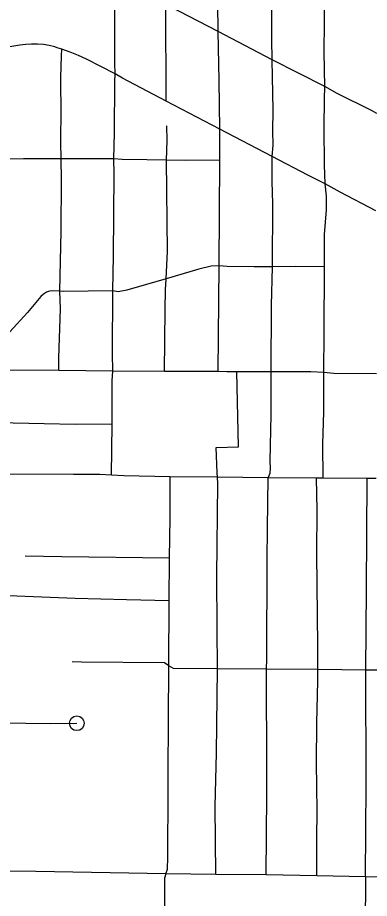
# Model space of a CAD drawing. Extents: x -19 to 366, y -4 to 359.
# Drawn here: x 151.959 to 152.185, y 191.64 to 192.207 of the extents above; entities that cross this region are included whole.
import ezdxf

# ---------------------------------------------------------------- set-up
doc = ezdxf.new("R2010")
doc.units = 0
doc.layers.add('R_Striping', color=7, linetype='Continuous')
doc.layers.add('Sheet Fence', color=7, linetype='Continuous')

msp = doc.modelspace()

# ---------------------------------------------------------------- linework, layer by layer
at = {"layer": 'R_Striping'}
for points in [[(152.08803, 192.19838), (152.08736, 192.25248), (152.08748, 192.26168), (152.08615, 192.26749)], [(152.12287, 192.18017), (152.12262, 192.1932), (152.12272, 192.21436), (152.12188, 192.24554), (152.1213, 192.24921)], [(152.02177, 192.17095), (152.02147, 192.17786), (152.02161, 192.22711), (152.02142, 192.23441)], [(152.15673, 192.16281), (152.15642, 192.18501), (152.15671, 192.22381), (152.15609, 192.23167)], [(152.05465, 192.15356), (152.05428, 192.21577)], [(152.08803, 192.19838), (152.06309, 192.21109), (152.05428, 192.21577)], [(152.08915, 192.13548), (152.08871, 192.16676), (152.08803, 192.19838)], [(152.12287, 192.18017), (152.08803, 192.19838)], [(151.98736, 192.18703), (151.98439, 192.18783), (151.98293, 192.18852), (151.97923, 192.18932), (151.9755, 192.18987), (151.97172, 192.19018), (151.96796, 192.19023), (151.96417, 192.19004), (151.96042, 192.1896), (151.9538, 192.18846)], [(151.98703, 192.11624), (151.98676, 192.1271), (151.98681, 192.13147), (151.98701, 192.14408), (151.98679, 192.1688), (151.98709, 192.1826), (151.98736, 192.18703)], [(152.02177, 192.17095), (152.00323, 192.1804), (151.99807, 192.18281), (151.99284, 192.18501), (151.98736, 192.18703)], [(152.12281, 192.11779), (152.12345, 192.12516), (152.12322, 192.13421), (152.12339, 192.14763), (152.12287, 192.18017)], [(152.15673, 192.16281), (152.12287, 192.18017)], [(152.02085, 192.11639), (152.02128, 192.13298), (152.02152, 192.16609), (152.02177, 192.17095)], [(152.05465, 192.15356), (152.02652, 192.16827), (152.02177, 192.17095)], [(152.1569, 192.10031), (152.15646, 192.1124), (152.1564, 192.13655), (152.15647, 192.15475), (152.15673, 192.16281)], [(152.19031, 192.14555), (152.18682, 192.14745), (152.16463, 192.15838), (152.15673, 192.16281)], [(152.08915, 192.13548), (152.05465, 192.15356)], [(152.05482, 192.11545), (152.05515, 192.12808), (152.05508, 192.13761)], [(152.08904, 192.11543), (152.08915, 192.13548)], [(152.12281, 192.11779), (152.08915, 192.13548)], [(151.98703, 192.11624), (151.96261, 192.11628), (151.95305, 192.11612)], [(151.9861, 192.03107), (151.98686, 192.06973), (151.98715, 192.10289), (151.98703, 192.11624)], [(152.02085, 192.11639), (151.98703, 192.11624)], [(152.02022, 192.03133), (152.02059, 192.05386), (152.021, 192.10674), (152.02085, 192.11639)], [(152.05482, 192.11545), (152.04223, 192.11575), (152.02615, 192.11591), (152.02085, 192.11639)], [(152.05461, 192.03914), (152.05534, 192.05662), (152.05482, 192.11545)], [(152.08904, 192.11543), (152.06686, 192.11516), (152.05482, 192.11545)], [(152.08861, 192.04741), (152.08904, 192.11543)], [(152.12297, 192.04688), (152.12331, 192.08767), (152.12291, 192.10172), (152.12281, 192.11779)], [(152.1569, 192.10031), (152.14579, 192.10581), (152.12281, 192.11779)], [(152.15658, 192.04684), (152.15662, 192.06755), (152.15787, 192.08352), (152.15791, 192.09241), (152.1569, 192.10031)], [(152.18958, 192.08283), (152.16665, 192.09486), (152.1569, 192.10031)], [(152.08861, 192.04741), (152.08355, 192.04735), (152.07565, 192.04534), (152.05461, 192.03914)], [(152.08802, 191.97943), (152.08861, 192.04741)], [(152.12297, 192.04688), (152.11122, 192.0468), (152.09393, 192.04703), (152.08861, 192.04741)], [(152.1221, 191.97931), (152.12241, 192.02185), (152.12297, 192.04688)], [(152.15658, 192.04684), (152.13782, 192.04697), (152.12297, 192.04688)], [(152.15612, 191.97882), (152.15642, 192.00449), (152.15658, 192.04684)], [(152.05461, 192.03914), (152.02921, 192.03174), (152.02372, 192.0308), (152.02022, 192.03133)], [(152.05351, 191.97947), (152.0539, 192.0194), (152.05418, 192.03211), (152.05461, 192.03914)], [(151.9861, 192.03107), (151.98152, 192.03128), (151.97949, 192.03109), (151.97752, 192.03054), (151.97564, 192.02919), (151.97396, 192.02762), (151.96529, 192.0174), (151.95392, 192.0049)], [(151.98547, 191.98001), (151.98551, 191.98817), (151.98658, 192.01988), (151.9861, 192.03107)], [(152.02022, 192.03133), (151.98838, 192.03096), (151.9861, 192.03107)], [(152.02028, 191.97959), (152.02005, 191.99116), (152.02022, 192.03133)], [(151.98547, 191.98001), (151.94934, 191.98033), (151.94405, 191.98094)], [(152.02028, 191.97959), (151.98547, 191.98001)], [(152.01975, 191.9456), (152.01989, 191.97344), (152.02028, 191.97959)], [(152.05351, 191.97947), (152.02028, 191.97959)], [(152.08802, 191.97943), (152.05351, 191.97947)], [(152.08754, 191.91143), (152.08734, 191.91428), (152.08685, 191.93062), (152.10119, 191.93104), (152.1001, 191.97929)], [(152.1221, 191.97931), (152.09356, 191.9793), (152.08802, 191.97943)], [(152.12031, 191.911), (152.12157, 191.91395), (152.12171, 191.91715), (152.12157, 191.92181), (152.12219, 191.95174), (152.1221, 191.97931)], [(152.15612, 191.97882), (152.14775, 191.97931), (152.1221, 191.97931)], [(152.15572, 191.91075), (152.15556, 191.93286), (152.15609, 191.9532), (152.15602, 191.97288), (152.15612, 191.97882)], [(152.18997, 191.97801), (152.16258, 191.97823), (152.15612, 191.97882)], [(152.01975, 191.9456), (151.99608, 191.94534), (151.97596, 191.94567), (151.94591, 191.94649), (151.94051, 191.94643)], [(152.01948, 191.91272), (152.01975, 191.9456)], [(152.01948, 191.91272), (152.0118, 191.91303), (152.00059, 191.91313), (151.995, 191.91318), (151.93714, 191.91337), (151.93225, 191.91273)], [(152.05719, 191.91169), (152.02731, 191.9122), (152.01948, 191.91272)], [(152.05682, 191.85938), (152.0571, 191.88539), (152.05719, 191.91169)], [(152.08754, 191.91143), (152.05719, 191.91169)], [(152.0877, 191.78802), (152.08735, 191.81412), (152.08727, 191.84764), (152.08775, 191.90741), (152.08754, 191.91143)], [(152.12031, 191.911), (152.08754, 191.91143)], [(152.11923, 191.78781), (152.11951, 191.79423), (152.11971, 191.85797), (152.11978, 191.87866), (152.12031, 191.911)], [(152.15148, 191.91078), (152.12031, 191.911)], [(152.15225, 191.78753), (152.15233, 191.80256), (152.15171, 191.86205), (152.15188, 191.89049), (152.15148, 191.91078)], [(152.15572, 191.91075), (152.15148, 191.91078)], [(152.18398, 191.91062), (152.15572, 191.91075)], [(152.1832, 191.7872), (152.18351, 191.83907), (152.18398, 191.91062)], [(152.1899, 191.91058), (152.18398, 191.91062)], [(152.05682, 191.85938), (151.9873, 191.8602), (151.96375, 191.86047)], [(152.05662, 191.83179), (152.05682, 191.85938)], [(152.05662, 191.83179), (152.02897, 191.83235), (151.99595, 191.83323), (151.95301, 191.83499), (151.93212, 191.83494)], [(152.0564, 191.79007), (152.05662, 191.83179)], [(152.0564, 191.79007), (152.05355, 191.79184), (151.99999, 191.79241), (151.99406, 191.79261)], [(152.05444, 191.65617), (152.05537, 191.65901), (152.05562, 191.6667), (152.05589, 191.70976), (152.05595, 191.72038), (152.0564, 191.79007)], [(152.0877, 191.78802), (152.0593, 191.78831), (152.0564, 191.79007)], [(152.08659, 191.65575), (152.08613, 191.69964), (152.08703, 191.73378), (152.0877, 191.78802)], [(152.11923, 191.78781), (152.0877, 191.78802)], [(152.11891, 191.65533), (152.1194, 191.70681), (152.11939, 191.71212), (152.11937, 191.72154), (152.11923, 191.78781)], [(152.15225, 191.78753), (152.11923, 191.78781)], [(152.15159, 191.6547), (152.15157, 191.66238), (152.15155, 191.67882), (152.15173, 191.69659), (152.15135, 191.72756), (152.15151, 191.75307), (152.15223, 191.78036), (152.15225, 191.78753)], [(152.1832, 191.7872), (152.15225, 191.78753)], [(152.18301, 191.6541), (152.18332, 191.71327), (152.18333, 191.71466), (152.1832, 191.7872)], [(152.21595, 191.78708), (152.1832, 191.7872)], [(151.93148, 191.75346), (151.98033, 191.75285), (151.99705, 191.75301)], [(152.05444, 191.65617), (151.97065, 191.65755), (151.93047, 191.65794)], [(152.05444, 191.65617), (152.05355, 191.65334), (152.05314, 191.57379), (152.05222, 191.44539), (152.05234, 191.43909)], [(152.08659, 191.65575), (152.05444, 191.65617)], [(152.11891, 191.65533), (152.08659, 191.65575)], [(152.15159, 191.6547), (152.11891, 191.65533)], [(152.18301, 191.6541), (152.18306, 191.6444), (152.18227, 191.60436), (152.18133, 191.58369), (152.17491, 191.47417), (152.17391, 191.45937), (152.17305, 191.45186), (152.17254, 191.44823), (152.17165, 191.44384), (152.17058, 191.4395), (152.169, 191.43427), (152.16239, 191.41457), (152.15714, 191.40165), (152.14913, 191.37823), (152.1474, 191.37202)], [(152.18301, 191.6541), (152.15159, 191.6547)], [(152.21464, 191.65355), (152.18301, 191.6541)]]:
    msp.add_lwpolyline(points, dxfattribs=at)
msp.add_circle((151.99705, 191.75301), 0.00473, dxfattribs=at)
at = {"layer": 'Sheet Fence'}
for points in [[(156.50946, 189.3937), (156.44759, 191.65634), (156.2114, 200.27623), (155.97446, 208.89626), (155.73678, 217.51643), (155.49836, 226.13674), (155.2592, 234.75719), (155.01929, 243.37778), (154.77865, 251.9985), (154.53727, 260.61937), (154.29515, 269.24038), (154.0523, 277.86152), (153.80871, 286.48281), (153.56438, 295.10424), (153.31933, 303.72581), (153.07354, 312.34752), (152.82702, 320.96938), (152.57978, 329.59137), (152.3318, 338.21351), (152.0831, 346.83579)], [(154.11585, 1.87092), (153.9063, 10.48743), (153.69602, 19.10409), (153.48501, 27.72087), (153.27327, 36.3378), (153.0608, 44.95486), (152.84759, 53.57206), (152.63366, 62.1894), (152.419, 70.80688), (152.20362, 79.42449), (151.98751, 88.04225), (151.77068, 96.66014), (151.55312, 105.27817), (151.33484, 113.89634), (151.11584, 122.51465), (150.89612, 131.13311), (150.67568, 139.7517), (150.45452, 148.37043), (150.23264, 156.98931), (150.01005, 165.60832), (149.78674, 174.22748), (149.56272, 182.84677), (149.33799, 191.46621), (149.11254, 200.0858), (148.88638, 208.70552), (148.65952, 217.32539), (148.43194, 225.9454), (148.20366, 234.56555), (147.97466, 243.18584), (147.74497, 251.80628), (147.51457, 260.42687), (147.28346, 269.04759), (147.05165, 277.66846), (146.81914, 286.28948), (146.58593, 294.91064), (146.35202, 303.53194), (146.11742, 312.15339), (145.88211, 320.77499), (145.64611, 329.39673), (145.40941, 338.01861), (145.17202, 346.64065)], [(0, 189.51617), (7.11214, 189.52059), (14.22427, 189.53386), (21.33637, 189.55597), (28.44845, 189.58693), (35.56048, 189.62672), (42.67245, 189.67537), (49.78436, 189.73285), (56.89619, 189.79918), (64.00793, 189.87436), (71.11958, 189.95838), (78.23111, 190.05124), (85.34253, 190.15294), (92.45381, 190.26349), (99.56495, 190.38288), (106.67593, 190.51112), (113.78675, 190.6482), (120.89739, 190.79412), (128.00785, 190.94888), (135.11811, 191.11248), (142.22816, 191.28493), (149.33799, 191.46621), (156.44759, 191.65634), (163.55694, 191.85531), (170.66605, 192.06312), (177.77489, 192.27977), (184.88345, 192.50526), (191.99173, 192.73959), (199.09971, 192.98276), (206.20739, 193.23477), (213.31474, 193.49561), (220.42177, 193.7653), (227.52845, 194.04382), (234.63479, 194.33118), (241.74076, 194.62738), (248.84635, 194.93241), (255.95157, 195.24628), (263.05638, 195.56898), (270.16079, 195.90052), (277.26478, 196.24089), (284.36834, 196.5901), (291.47147, 196.94814), (298.57414, 197.31501), (305.67635, 197.69072), (312.77809, 198.07525), (319.87934, 198.46862), (326.9801, 198.87082), (334.08035, 199.28185), (341.18009, 199.7017)]]:
    msp.add_spline(points, degree=3, dxfattribs=at)

doc.saveas('drawing.dxf')
